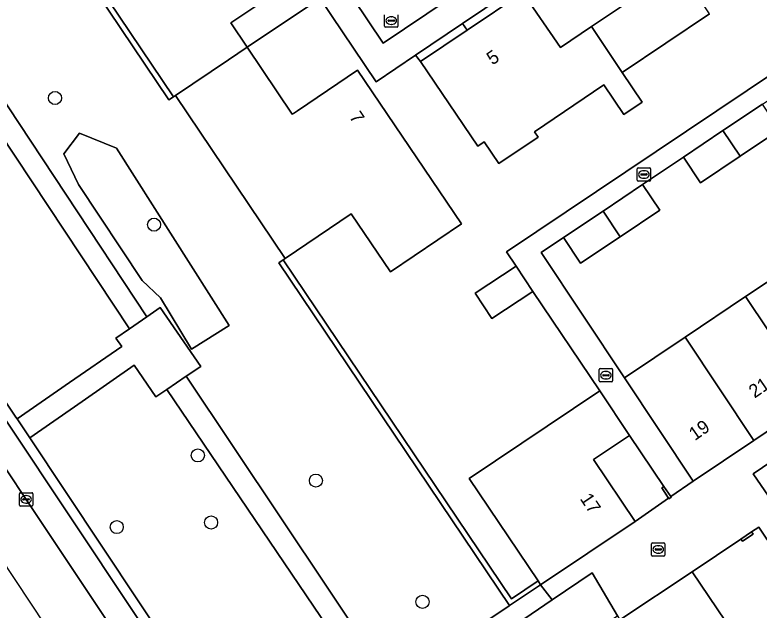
# Model space of a CAD drawing. Extents: x 158793 to 159888, y 384317 to 385256.
# Drawn here: x 158909.7 to 158965.3, y 384425.3 to 384469.8 of the extents above; entities that cross this region are included whole.
import ezdxf

# ---------------------------------------------------------------- set-up
doc = ezdxf.new("R2010")
doc.units = 0
for name, color, linetype in [('IMGEO_Boom', 7, 'Continuous'), ('IMGEO_Erf', 7, 'Continuous'), ('IMGEO_Groenvoorziening', 7, 'Continuous'), ('IMGEO_Haag', 7, 'Continuous'), ('IMGEO_Kolk', 7, 'Continuous'), ('IMGEO_Muur', 7, 'Continuous'), ('IMGEO_Pand', 7, 'Continuous'), ('IMGEO_Pand_nummerreeks', 7, 'Continuous'), ('IMGEO_Parkeervlak_open', 7, 'Continuous'), ('IMGEO_Rijbaan_lokaal_gesloten', 7, 'Continuous'), ('IMGEO_Rijbaan_lokaal_open', 7, 'Continuous'), ('IMGEO_Rioolput', 7, 'Continuous'), ('IMGEO_Voetpad_open', 7, 'Continuous')]:
    doc.layers.add(name, color=color, linetype=linetype)

msp = doc.modelspace()

# ---------------------------------------------------------------- linework, layer by layer
at = {"layer": 'IMGEO_Boom'}
for centre in [(158912.675, 384463.555), (158920.076, 384454.094), (158923.353, 384436.852), (158932.179, 384434.973), (158924.338, 384431.842), (158917.287, 384431.5), (158940.142, 384425.918)]:
    msp.add_circle(centre, 0.489, dxfattribs=at)
at = {"layer": 'IMGEO_Erf'}
for points in [[(158897.3, 384499.591), (158921.522, 384463.645), (158921.676, 384463.747), (158925.632, 384466.41), (158927.032, 384467.352), (158925.812, 384469.162), (158930.763, 384472.49)], [(158931.985, 384470.661), (158927.032, 384467.352), (158930.408, 384462.343), (158930.491, 384462.4), (158930.801, 384462.609), (158935.276, 384465.641), (158943.056, 384454.159), (158937.758, 384450.569), (158934.816, 384454.912), (158929.876, 384451.565), (158929.729, 384451.467), (158946.793, 384426.143), (158948.78, 384427.473), (158943.638, 384435.126), (158953.397, 384441.672), (158948.388, 384449.092), (158945.339, 384447.08), (158944.092, 384448.97), (158947.141, 384450.982), (158946.426, 384452.066), (158957.61, 384459.566), (158977.952, 384473.207)], [(158961.609, 384469.836), (158955.08, 384465.456), (158956.557, 384463.254), (158955.186, 384462.334), (158953.711, 384464.533), (158948.514, 384461.029), (158948.778, 384460.636), (158945.842, 384458.661), (158944.757, 384460.273), (158944.276, 384459.95), (158940.007, 384466.274), (158939.623, 384466.751), (158936.685, 384464.772), (158932.465, 384471.043)], [(158966.841, 384461.182), (158963.883, 384459.204), (158960.925, 384457.225), (158959.646, 384459.137), (158956.596, 384457.086), (158957.874, 384455.174), (158954.914, 384453.196), (158951.955, 384451.219), (158950.677, 384453.131), (158949.008, 384452.015), (158955.242, 384442.657), (158959.767, 384445.697), (158964.293, 384448.738), (158968.842, 384451.745)]]:
    msp.add_lwpolyline(points, dxfattribs=at)
for points in [[(158952.313, 384474.588), (158955.028, 384476.41), (158954.683, 384476.897), (158943.127, 384469.112), (158943.486, 384468.628), (158947.655, 384471.449), (158950.46, 384467.335), (158952.777, 384468.889), (158955.093, 384470.444)], [(158955.627, 384438.352), (158952.928, 384436.541), (158956.035, 384431.918), (158958.539, 384433.659), (158958.027, 384434.422), (158958.193, 384434.533)], [(158965.285, 384431.499), (158964.748, 384431.148), (158964.86, 384430.983), (158964.057, 384430.439), (158963.945, 384430.604), (158960.305, 384428.164), (158964.029, 384422.63), (158968.495, 384425.617), (158969.004, 384425.958)]]:
    msp.add_lwpolyline(points, close=True, dxfattribs=at)
at = {"layer": 'IMGEO_Groenvoorziening'}
for points in [[(158896.968, 384499.367), (158896.742, 384499.724), (158890.455, 384495.434), (158891.147, 384494.396), (158889.033, 384492.988), (158903.675, 384470.99), (158904.679, 384471.634), (158908.235, 384466.094), (158907.413, 384465.525), (158919.526, 384447.205), (158920.531, 384447.916), (158923.564, 384443.5), (158922.484, 384442.767), (158936.63, 384421.601), (158938.756, 384422.968), (158939.926, 384421.125), (158946.632, 384425.614), (158946.657, 384425.631), (158929.396, 384451.245), (158929.729, 384451.467), (158929.876, 384451.565), (158921.676, 384463.747), (158921.522, 384463.645), (158921.188, 384463.426)], [(158897.3, 384499.591), (158896.968, 384499.367), (158921.188, 384463.426), (158921.522, 384463.645)], [(158943.486, 384468.628), (158943.127, 384469.112), (158939.623, 384466.751), (158940.007, 384466.274)], [(158909.743, 384439.72), (158909.837, 384439.58), (158913.768, 384442.289), (158917.68, 384444.984), (158917.226, 384445.611), (158918.246, 384446.318), (158906.058, 384464.658), (158904.691, 384463.745), (158903.356, 384465.781), (158900.608, 384463.975), (158895.744, 384460.765)], [(158925.687, 384446.557), (158917.272, 384459.796), (158914.494, 384460.92), (158913.339, 384459.396), (158914.438, 384457.089), (158919.196, 384449.93), (158920.569, 384448.634), (158922.867, 384444.788)], [(158917.272, 384459.796), (158925.687, 384446.557), (158922.867, 384444.788), (158920.569, 384448.634), (158919.196, 384449.93), (158914.438, 384457.089), (158913.339, 384459.396), (158914.494, 384460.92)], [(158929.729, 384451.467), (158929.396, 384451.245), (158946.657, 384425.631), (158948.975, 384427.183), (158948.78, 384427.473), (158946.793, 384426.143)], [(158933.765, 384419.759), (158935.293, 384420.742), (158921.043, 384441.789), (158920.218, 384441.229), (158918.601, 384443.594), (158914.709, 384440.887), (158910.783, 384438.158), (158929.746, 384409.651), (158934.392, 384412.708), (158937.1, 384414.474)], [(158952.816, 384428.084), (158949.838, 384426.053), (158947.249, 384424.294), (158947.904, 384423.345), (158949.249, 384421.316), (158954.719, 384424.877)]]:
    msp.add_lwpolyline(points, close=True, dxfattribs=at)
at = {"layer": 'IMGEO_Haag'}
for points in [[(158897.3, 384499.591), (158896.968, 384499.367), (158921.188, 384463.426), (158921.522, 384463.645)], [(158943.486, 384468.628), (158943.127, 384469.112), (158939.623, 384466.751), (158940.007, 384466.274)], [(158929.729, 384451.467), (158929.396, 384451.245), (158946.657, 384425.631), (158948.975, 384427.183), (158948.78, 384427.473), (158946.793, 384426.143)]]:
    msp.add_lwpolyline(points, close=True, dxfattribs=at)
at = {"layer": 'IMGEO_Kolk'}
for p, q in [((158956.197, 384457.414), (158956.197, 384458.266)), ((158956.272, 384458.34), (158957.124, 384458.34)), ((158956.685, 384458.12), (158956.71, 384458.12)), ((158957.198, 384458.266), (158957.198, 384457.414)), ((158957.124, 384457.34), (158956.272, 384457.34)), ((158956.456, 384457.834), (158956.456, 384457.846)), ((158956.894, 384457.797), (158956.496, 384457.797)), ((158956.499, 384457.883), (158956.897, 384457.883)), ((158956.708, 384457.56), (158956.683, 384457.56)), ((158956.94, 384457.846), (158956.94, 384457.834)), ((158953.357, 384442.417), (158953.357, 384443.269)), ((158953.432, 384443.343), (158954.284, 384443.343)), ((158953.659, 384442.886), (158954.057, 384442.886)), ((158953.845, 384443.123), (158953.87, 384443.123)), ((158954.358, 384443.269), (158954.358, 384442.417)), ((158954.284, 384442.343), (158953.432, 384442.343)), ((158953.616, 384442.837), (158953.616, 384442.849)), ((158954.054, 384442.8), (158953.656, 384442.8)), ((158953.868, 384442.563), (158953.843, 384442.563)), ((158954.1, 384442.849), (158954.1, 384442.837)), ((158910.012, 384433.143), (158910.012, 384433.995)), ((158910.087, 384434.069), (158910.939, 384434.069)), ((158911.013, 384433.995), (158911.013, 384433.143)), ((158910.271, 384433.563), (158910.271, 384433.575)), ((158910.709, 384433.526), (158910.311, 384433.526)), ((158910.314, 384433.612), (158910.712, 384433.612)), ((158910.5, 384433.849), (158910.525, 384433.849)), ((158910.755, 384433.575), (158910.755, 384433.563)), ((158910.939, 384433.069), (158910.087, 384433.069)), ((158910.523, 384433.289), (158910.498, 384433.289)), ((158957.265, 384429.404), (158957.265, 384430.256)), ((158957.34, 384430.33), (158958.192, 384430.33)), ((158957.753, 384430.11), (158957.778, 384430.11)), ((158958.266, 384430.256), (158958.266, 384429.404)), ((158957.524, 384429.824), (158957.524, 384429.836)), ((158957.962, 384429.787), (158957.564, 384429.787)), ((158957.567, 384429.873), (158957.965, 384429.873)), ((158957.776, 384429.55), (158957.751, 384429.55)), ((158958.008, 384429.836), (158958.008, 384429.824)), ((158958.192, 384429.33), (158957.34, 384429.33))]:
    msp.add_line(p, q, dxfattribs=at)
for points in [[(158956.197, 384457.414), (158956.197, 384458.266)], [(158956.272, 384458.34), (158957.124, 384458.34)], [(158957.198, 384458.266), (158957.198, 384457.414)], [(158957.124, 384457.34), (158956.272, 384457.34)], [(158953.357, 384442.417), (158953.357, 384443.269)], [(158953.432, 384443.343), (158954.284, 384443.343)], [(158954.358, 384443.269), (158954.358, 384442.417)], [(158954.284, 384442.343), (158953.432, 384442.343)], [(158910.012, 384433.143), (158910.012, 384433.995)], [(158910.087, 384434.069), (158910.939, 384434.069)], [(158911.013, 384433.995), (158911.013, 384433.143)], [(158910.939, 384433.069), (158910.087, 384433.069)], [(158957.265, 384429.404), (158957.265, 384430.256)], [(158957.34, 384430.33), (158958.192, 384430.33)], [(158958.266, 384430.256), (158958.266, 384429.404)], [(158958.192, 384429.33), (158957.34, 384429.33)]]:
    msp.add_lwpolyline(points, dxfattribs=at)
for centre, radius, start, end in [((158956.274, 384458.264), 0.0765, 91.552, 178.448), ((158956.274, 384458.264), 0.0765, 91.552, 178.448), ((158957.122, 384458.264), 0.0765, 1.552, 88.448), ((158957.122, 384458.264), 0.0765, 1.552, 88.448), ((158956.274, 384457.416), 0.0765, 181.552, 268.448), ((158956.274, 384457.416), 0.0765, 181.552, 268.448), ((158956.496, 384457.843), 0.0403, 85.8775, 175.7526), ((158956.493, 384457.833), 0.0366, 178.938, 274.7102), ((158956.897, 384457.84), 0.043, 264.8664, 352.4533), ((158956.901, 384457.845), 0.0386, 1.7309, 96.639), ((158957.122, 384457.416), 0.0765, 271.552, 358.448), ((158957.122, 384457.416), 0.0765, 271.552, 358.448), ((158953.434, 384443.267), 0.0765, 91.552, 178.448), ((158953.434, 384443.267), 0.0765, 91.552, 178.448), ((158953.656, 384442.846), 0.0403, 85.8775, 175.7526), ((158954.061, 384442.848), 0.0386, 1.7309, 96.639), ((158954.282, 384443.267), 0.0765, 1.552, 88.448), ((158954.282, 384443.267), 0.0765, 1.552, 88.448), ((158953.434, 384442.419), 0.0765, 181.552, 268.448), ((158953.434, 384442.419), 0.0765, 181.552, 268.448), ((158953.653, 384442.836), 0.0366, 178.938, 274.7102), ((158954.057, 384442.843), 0.043, 264.8664, 352.4533), ((158954.282, 384442.419), 0.0765, 271.552, 358.448), ((158954.282, 384442.419), 0.0765, 271.552, 358.448), ((158910.089, 384433.993), 0.0765, 91.552, 178.448), ((158910.089, 384433.993), 0.0765, 91.552, 178.448), ((158910.937, 384433.993), 0.0765, 1.552, 88.448), ((158910.937, 384433.993), 0.0765, 1.552, 88.448), ((158910.311, 384433.572), 0.0403, 85.8775, 175.7526), ((158910.308, 384433.562), 0.0366, 178.938, 274.7102), ((158910.712, 384433.569), 0.043, 264.8664, 352.4533), ((158910.716, 384433.574), 0.0386, 1.7309, 96.639), ((158910.089, 384433.145), 0.0765, 181.552, 268.448), ((158910.089, 384433.145), 0.0765, 181.552, 268.448), ((158910.937, 384433.145), 0.0765, 271.552, 358.448), ((158910.937, 384433.145), 0.0765, 271.552, 358.448), ((158957.342, 384430.254), 0.0765, 91.552, 178.448), ((158957.342, 384430.254), 0.0765, 91.552, 178.448), ((158958.19, 384430.254), 0.0765, 1.552, 88.448), ((158958.19, 384430.254), 0.0765, 1.552, 88.448), ((158957.564, 384429.833), 0.0403, 85.8775, 175.7526), ((158957.561, 384429.823), 0.0366, 178.938, 274.7102), ((158957.965, 384429.83), 0.043, 264.8664, 352.4533), ((158957.969, 384429.835), 0.0386, 1.7309, 96.639), ((158957.342, 384429.406), 0.0765, 181.552, 268.448), ((158957.342, 384429.406), 0.0765, 181.552, 268.448), ((158958.19, 384429.406), 0.0765, 271.552, 358.448), ((158958.19, 384429.406), 0.0765, 271.552, 358.448)]:
    msp.add_arc(centre, radius, start, end, dxfattribs=at)
for centre, major_axis, ratio, start_param, end_param in [((158956.684, 384457.84), (-0.387, 0.002), 0.722429, 4.712389, 7.853982), ((158956.709, 384457.84), (-0.39, 0.002), 0.717154, 1.570796, 4.712389), ((158953.844, 384442.843), (-0.387, 0.002), 0.722429, 4.712389, 7.853982), ((158953.869, 384442.843), (-0.39, 0.002), 0.717154, 1.570796, 4.712389), ((158910.499, 384433.569), (-0.387, 0.002), 0.722429, 4.712389, 7.853982), ((158910.524, 384433.569), (-0.39, 0.002), 0.717154, 1.570796, 4.712389), ((158957.752, 384429.83), (-0.387, 0.002), 0.722429, 4.712389, 7.853982), ((158957.777, 384429.83), (-0.39, 0.002), 0.717154, 1.570796, 4.712389)]:
    msp.add_ellipse(centre, major_axis=major_axis, ratio=ratio, start_param=start_param, end_param=end_param, dxfattribs=at)
at = {"layer": 'IMGEO_Muur'}
for points in [[(158958.566, 384433.619), (158958.027, 384434.422), (158958.193, 384434.533)], [(158958.193, 384434.533), (158958.732, 384433.73)], [(158958.732, 384433.73), (158958.566, 384433.619)], [(158963.945, 384430.604), (158964.748, 384431.148)], [(158964.86, 384430.983), (158964.057, 384430.439), (158963.945, 384430.604)], [(158964.748, 384431.148), (158964.86, 384430.983)]]:
    msp.add_lwpolyline(points, dxfattribs=at)
at = {"layer": 'IMGEO_Pand'}
for points in [[(158963.968, 384473.173), (158959.699, 384479.544), (158955.028, 384476.41), (158952.313, 384474.588), (158955.093, 384470.444), (158952.777, 384468.889), (158955.08, 384465.456), (158961.609, 384469.836), (158960.794, 384471.061)], [(158927.032, 384467.352), (158931.985, 384470.661), (158930.763, 384472.49), (158925.812, 384469.162)], [(158955.08, 384465.456), (158952.777, 384468.889), (158950.46, 384467.335), (158947.655, 384471.449), (158943.486, 384468.628), (158940.007, 384466.274), (158944.276, 384459.95), (158944.757, 384460.273), (158945.842, 384458.661), (158948.778, 384460.636), (158948.514, 384461.029), (158953.711, 384464.533), (158955.186, 384462.334), (158956.557, 384463.254)], [(158935.276, 384465.641), (158930.801, 384462.609), (158930.491, 384462.4), (158930.408, 384462.343), (158927.032, 384467.352), (158925.632, 384466.41), (158921.676, 384463.747), (158929.876, 384451.565), (158934.816, 384454.912), (158937.758, 384450.569), (158943.056, 384454.159)], [(158963.883, 384459.204), (158966.841, 384461.182), (158965.562, 384463.094), (158962.605, 384461.116)], [(158963.883, 384459.204), (158962.605, 384461.116), (158959.646, 384459.137), (158960.925, 384457.225)], [(158953.637, 384455.109), (158954.914, 384453.196), (158957.874, 384455.174), (158956.596, 384457.086)], [(158953.637, 384455.109), (158950.677, 384453.131), (158951.955, 384451.219), (158954.914, 384453.196)], [(158969.438, 384441.019), (158973.965, 384444.058), (158968.842, 384451.745), (158964.293, 384448.738)], [(158948.388, 384449.092), (158947.141, 384450.982), (158944.092, 384448.97), (158945.339, 384447.08)], [(158969.438, 384441.019), (158964.293, 384448.738), (158959.767, 384445.697), (158964.91, 384437.98)], [(158959.767, 384445.697), (158955.242, 384442.657), (158960.383, 384434.94), (158964.91, 384437.98)], [(158952.928, 384436.541), (158955.627, 384438.352), (158953.397, 384441.672), (158943.638, 384435.126), (158948.78, 384427.473), (158948.975, 384427.183), (158956.035, 384431.918)], [(158958.193, 384434.533), (158958.027, 384434.422), (158958.539, 384433.659), (158958.566, 384433.619), (158958.732, 384433.73), (158958.703, 384433.773)], [(158964.86, 384430.983), (158964.748, 384431.148), (158963.945, 384430.604), (158964.057, 384430.439)], [(158970.141, 384423.163), (158968.495, 384425.617), (158964.029, 384422.63), (158960.305, 384428.164), (158954.906, 384424.562), (158959.672, 384417.419), (158961.427, 384418.59), (158963.706, 384415.188), (158971.828, 384420.647)]]:
    msp.add_lwpolyline(points, close=True, dxfattribs=at)
at = {"layer": 'IMGEO_Parkeervlak_open'}
for points in [[(158979.947, 384330.322), (158980.275, 384331.98), (158980.191, 384332.575), (158909.096, 384439.327), (158880.607, 384482.106)], [(158878.566, 384481.484), (158941.024, 384387.81), (158980.144, 384328.959)]]:
    msp.add_lwpolyline(points, dxfattribs=at)
at = {"layer": 'IMGEO_Rijbaan_lokaal_gesloten'}
msp.add_lwpolyline([(158875.263, 384479.53), (158977.265, 384325.504), (158980.836, 384327.871), (158980.144, 384328.959), (158941.024, 384387.81), (158878.566, 384481.484), (158878.454, 384481.644), (158875.263, 384479.53), (158875.263, 384479.53)], dxfattribs=at)
at = {"layer": 'IMGEO_Rijbaan_lokaal_open'}
for points in [[(158949.297, 384549.549), (158949.066, 384548.587), (158947.914, 384546.992), (158903.79, 384517.357), (158937.214, 384467.664), (158981.152, 384497.194)], [(158998.74, 384488.257), (158999.348, 384487.608), (159015.46, 384463.54), (159012.899, 384461.808), (159011.846, 384461.124), (159002.994, 384455.113), (159002.168, 384454.587), (158990.875, 384447.009), (158990.051, 384446.438), (158978.82, 384438.898), (158978.068, 384438.392), (158972.845, 384434.887), (158972.165, 384434.387), (158970.351, 384434.688), (158968.275, 384437.803), (158964.867, 384435.489), (158998.844, 384386.033), (159049.456, 384420.063), (159008.108, 384481.658)]]:
    msp.add_lwpolyline(points, dxfattribs=at)
at = {"layer": 'IMGEO_Rioolput'}
for p, q in [((158937.311, 384468.912), (158937.311, 384469.764)), ((158937.799, 384469.618), (158937.824, 384469.618)), ((158938.312, 384469.764), (158938.312, 384468.912)), ((158937.57, 384469.332), (158937.57, 384469.344)), ((158938.008, 384469.295), (158937.61, 384469.295)), ((158937.613, 384469.381), (158938.011, 384469.381)), ((158937.822, 384469.058), (158937.797, 384469.058)), ((158938.054, 384469.344), (158938.054, 384469.332)), ((158938.238, 384468.838), (158937.386, 384468.838))]:
    msp.add_line(p, q, dxfattribs=at)
for points in [[(158937.311, 384468.912), (158937.311, 384469.764)], [(158938.312, 384469.764), (158938.312, 384468.912)], [(158938.238, 384468.838), (158937.386, 384468.838)]]:
    msp.add_lwpolyline(points, dxfattribs=at)
for centre, radius, start, end in [((158937.61, 384469.341), 0.0403, 85.8775, 175.7526), ((158937.607, 384469.331), 0.0366, 178.938, 274.7102), ((158938.011, 384469.338), 0.043, 264.8664, 352.4533), ((158938.015, 384469.343), 0.0386, 1.7309, 96.639), ((158937.388, 384468.914), 0.0765, 181.552, 268.448), ((158937.388, 384468.914), 0.0765, 181.552, 268.448), ((158938.236, 384468.914), 0.0765, 271.552, 358.448), ((158938.236, 384468.914), 0.0765, 271.552, 358.448)]:
    msp.add_arc(centre, radius, start, end, dxfattribs=at)
for centre, major_axis, ratio, start_param, end_param in [((158937.798, 384469.338), (-0.387, 0.002), 0.722429, 4.712389, 7.853982), ((158937.823, 384469.338), (-0.39, 0.002), 0.717154, 1.570796, 4.712389)]:
    msp.add_ellipse(centre, major_axis=major_axis, ratio=ratio, start_param=start_param, end_param=end_param, dxfattribs=at)
at = {"layer": 'IMGEO_Voetpad_open'}
for points in [[(158980.144, 384328.959), (158980.836, 384327.871), (158983.253, 384329.467), (158979.383, 384335.261), (158977.514, 384338.058), (158976.599, 384339.428), (158965.796, 384355.6), (158964.891, 384356.955), (158950.216, 384378.923), (158949.398, 384380.147), (158943.401, 384389.125), (158930.635, 384408.315), (158929.746, 384409.651), (158910.783, 384438.158), (158909.837, 384439.58), (158909.743, 384439.72), (158895.744, 384460.765), (158894.861, 384462.092), (158881.479, 384482.208), (158870.941, 384497.878), (158870.092, 384499.142), (158853.475, 384523.852)], [(158981.152, 384497.194), (158937.214, 384467.664), (158903.79, 384517.357)], [(158880.607, 384482.106), (158909.096, 384439.327), (158980.191, 384332.575), (158980.275, 384331.98), (158979.947, 384330.322)], [(158932.465, 384471.043), (158936.685, 384464.772), (158939.623, 384466.751), (158943.127, 384469.112), (158954.683, 384476.897)], [(158977.952, 384473.207), (158957.61, 384459.566), (158946.426, 384452.066), (158947.141, 384450.982), (158948.388, 384449.092), (158953.397, 384441.672), (158955.627, 384438.352), (158958.193, 384434.533), (158958.703, 384433.773), (158960.383, 384434.94), (158955.242, 384442.657), (158949.008, 384452.015), (158950.677, 384453.131), (158953.637, 384455.109), (158956.596, 384457.086), (158959.646, 384459.137), (158962.605, 384461.116), (158965.562, 384463.094), (158968.624, 384465.149), (158971.582, 384467.13), (158974.54, 384469.111), (158977.582, 384471.183)], [(158969.438, 384441.019), (158964.91, 384437.98), (158960.383, 384434.94), (158958.703, 384433.773), (158958.732, 384433.73), (158958.566, 384433.619), (158958.539, 384433.659), (158956.035, 384431.918), (158948.975, 384427.183), (158949.838, 384426.053), (158952.816, 384428.084), (158954.719, 384424.877), (158954.906, 384424.562), (158960.305, 384428.164), (158963.945, 384430.604), (158964.748, 384431.148), (158965.285, 384431.499), (158969.004, 384425.958)], [(158998.844, 384386.033), (158964.867, 384435.489), (158968.275, 384437.803)]]:
    msp.add_lwpolyline(points, dxfattribs=at)
for points in [[(158907.413, 384465.525), (158906.058, 384464.658), (158918.246, 384446.318), (158919.526, 384447.205)], [(158918.601, 384443.594), (158920.218, 384441.229), (158921.043, 384441.789), (158922.484, 384442.767), (158923.564, 384443.5), (158920.531, 384447.916), (158919.526, 384447.205), (158918.246, 384446.318), (158917.226, 384445.611), (158917.68, 384444.984), (158913.768, 384442.289), (158909.837, 384439.58), (158910.783, 384438.158), (158914.709, 384440.887)], [(158936.63, 384421.601), (158922.484, 384442.767), (158921.043, 384441.789), (158935.293, 384420.742)], [(158947.249, 384424.294), (158949.838, 384426.053), (158948.975, 384427.183), (158946.657, 384425.631), (158946.632, 384425.614), (158939.926, 384421.125), (158940.727, 384419.862)]]:
    msp.add_lwpolyline(points, close=True, dxfattribs=at)

# ---------------------------------------------------------------- texts
at = {"layer": 'IMGEO_Pand_nummerreeks'}
for s, rotation, p in [('5', 33.9019, (158945.366, 384465.976)), ('7', 304.1194, (158934.629, 384462.138)), ('21', 34.5711, (158964.969, 384441.092)), ('19', 34.9111, (158960.499, 384437.916)), ('17', 303.9017, (158951.879, 384433.62))]:
    msp.add_text(s, height=1, rotation=rotation, dxfattribs=at).set_placement(p)

doc.saveas('drawing.dxf')
